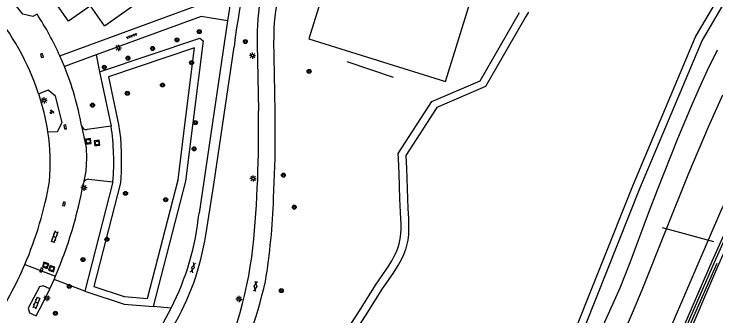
# Model space of a CAD drawing. Extents: x 131000 to 133013, y 393000 to 396501.
# Drawn here: x 131721.5 to 131861, y 395231.1 to 395291.1 of the extents above; entities that cross this region are included whole.
import ezdxf

# ---------------------------------------------------------------- set-up
doc = ezdxf.new("R2010")
doc.units = 0
for name, color, linetype in [('gg-afsc-hekwerk', 7, 'Continuous'), ('gg-afsc-muur', 7, 'Continuous'), ('gg-bbg-hoofdgebouw', 7, 'Continuous'), ('gg-knt-BGT kruinlijn', 7, 'Continuous'), ('gg-knt-verharding', 7, 'Continuous'), ('gg-knt-verharding nz', 7, 'Continuous'), ('gg-kntw-bovenkant insteek waterloop', 7, 'Continuous'), ('gg-kwrk-duiker nz buis', 7, 'Continuous'), ('gt-grn-groengrens', 7, 'Continuous'), ('gt-grn-vlakafsluiter', 7, 'Continuous'), ('gt-grn-weggrens', 7, 'Continuous'), ('gt-symb-boom', 7, 'Continuous'), ('gt-symb-gesloten verharding', 7, 'Continuous'), ('gt-symb-groenvak', 7, 'Continuous'), ('gt-symb-klinker verharding', 7, 'Continuous'), ('gt-symb-kolk', 7, 'Continuous'), ('gt-symb-lichtmast', 7, 'Continuous'), ('gt-symb-rioolschacht', 7, 'Continuous'), ('gt-symb-tegel verharding', 7, 'Continuous')]:
    doc.layers.add(name, color=color, linetype=linetype)

# ---------------------------------------------------------------- blocks, each defined once
blk = doc.blocks.new('gt0-BOOM')
at = {"layer": 'gt-symb-boom'}
for radius in [0.4, 0.2]:
    blk.add_circle((0, 0), radius, dxfattribs=at)
blk = doc.blocks.new('gt0-LMAST')
at = {"layer": 'gt-symb-lichtmast'}
for p, q in [((-0.18, 0.17), (-0.45, 0.44)), ((-0.01, 0.25), (-0.01, 0.62)), ((0.17, 0.17), (0.44, 0.44)), ((-0.26, 0), (-0.63, 0)), ((-0.18, -0.18), (-0.45, -0.45)), ((-0.01, -0.25), (-0.01, -0.63)), ((0.44, -0.45), (0.17, -0.18)), ((0.24, 0), (0.62, 0))]:
    blk.add_line(p, q, dxfattribs=at)
blk.add_circle((-0.01, 0), 0.25, dxfattribs=at)
blk = doc.blocks.new('gt0-TEG1')
at = {"layer": 'gt-symb-tegel verharding'}
for p, q in [((-1.12, 0), (1.12, 0)), ((-0.9, -0.25), (-0.9, 0.25)), ((-0.45, -0.25), (-0.45, 0.25)), ((0, -0.25), (0, 0.25)), ((0.45, -0.25), (0.45, 0.25)), ((0.9, -0.25), (0.9, 0.25))]:
    blk.add_line(p, q, dxfattribs=at)
blk = doc.blocks.new('gt0-KOLK')
at = {"layer": 'gt-symb-kolk'}
blk.add_lwpolyline([(0, 0), (0.37, 0), (0.37, 0.4), (-0.38, 0.4), (-0.38, 0), (0, 0)], dxfattribs=at)
blk = doc.blocks.new('gt0-GRVAK')
at = {"layer": 'gt-symb-groenvak'}
for p, q in [((-0.11, 0.19), (-0.23, 0.24)), ((-0.18, 0.15), (0.09, 0.15)), ((-0.09, 0.21), (-0.16, 0.32)), ((-0.05, 0.21), (-0.05, 0.39)), ((0, 0.21), (0.06, 0.32)), ((0.02, 0.19), (0.13, 0.24)), ((0.26, -0.05), (0.2, 0.06)), ((0.31, -0.05), (0.31, 0.13)), ((0.35, -0.05), (0.41, 0.06)), ((-0.24, -0.23), (-0.36, -0.18)), ((-0.32, -0.26), (-0.05, -0.26)), ((-0.23, -0.21), (-0.29, -0.09)), ((-0.18, -0.2), (-0.18, -0.02)), ((-0.14, -0.21), (-0.07, -0.09)), ((-0.12, -0.23), (0, -0.18)), ((0.24, -0.07), (0.12, -0.02)), ((0.17, -0.11), (0.44, -0.11)), ((0.37, -0.07), (0.49, -0.02))]:
    blk.add_line(p, q, dxfattribs=at)
blk = doc.blocks.new('gt0-GESVH1')
at = {"layer": 'gt-symb-gesloten verharding'}
for p, q in [((-0.99, -0.26), (0.01, 0.24)), ((0.01, -0.26), (-0.99, 0.24)), ((0.01, 0.24), (1.01, -0.26)), ((1.01, 0.24), (0.01, -0.26))]:
    blk.add_line(p, q, dxfattribs=at)
blk = doc.blocks.new('gt0-KL1')
at = {"layer": 'gt-symb-klinker verharding'}
for p, q in [((-1.15, 0.3), (1.15, 0.3)), ((-1, -0.3), (-1, 0.3)), ((-0.5, 0.3), (-0.5, 0.45)), ((0, -0.3), (0, 0.3)), ((0.5, 0.3), (0.5, 0.45)), ((1, -0.3), (1, 0.3)), ((-1.15, -0.3), (1.15, -0.3)), ((-0.5, -0.45), (-0.5, -0.3)), ((0.5, -0.45), (0.5, -0.3))]:
    blk.add_line(p, q, dxfattribs=at)
blk = doc.blocks.new('gt0-RS')
at = {"layer": 'gt-symb-rioolschacht'}
blk.add_lwpolyline([(-0.5, -0.5), (0.5, -0.5), (0.5, 0.5), (-0.5, 0.5)], close=True, dxfattribs=at)
blk.add_circle((0, 0), 0.375, dxfattribs=at)

msp = doc.modelspace()

# ---------------------------------------------------------------- linework, layer by layer
at = {"layer": 'gg-afsc-hekwerk'}
msp.add_line((131796.91, 395278.46), (131787.7, 395281.6), dxfattribs=at)
at = {"layer": 'gg-afsc-muur'}
for points in [[(131868.04, 395258.27), (131860.7, 395241.82), (131853.5, 395225.32), (131845.19, 395209.32), (131834.86, 395194.62), (131822.93, 395181.13), (131814.34, 395172.82), (131805.39, 395164.76), (131801.07, 395160.59), (131788.37, 395147.8), (131775.63, 395135.16)], [(131681.5, 395045.93), (131696.79, 395061.21), (131709.57, 395073.91), (131722.54, 395086.41), (131735.66, 395098.79), (131748.92, 395110.97), (131762.48, 395122.88), (131775.98, 395134.79), (131788.78, 395147.43), (131801.48, 395160.23), (131805.78, 395164.36), (131814.66, 395172.39), (131823.32, 395180.7), (131835.25, 395194.27), (131845.63, 395209.05), (131853.97, 395225.03), (131861.21, 395241.57)]]:
    msp.add_lwpolyline(points, dxfattribs=at)
at = {"layer": 'gg-bbg-hoofdgebouw'}
for points in [[(131739.46, 395288.74), (131745.74, 395293.15), (131740.46, 395300.74)], [(131739.46, 395288.74), (131736.64, 395292.71), (131732.29, 395289.69), (131727.59, 395296.4)]]:
    msp.add_lwpolyline(points, dxfattribs=at)
at = {"layer": 'gg-knt-BGT kruinlijn'}
msp.add_lwpolyline([(131933.73, 395349.33), (131907.81, 395326.6), (131882.41, 395294.58), (131861.92, 395251.88), (131845.16, 395212.89), (131830.61, 395194.34), (131791.8, 395154.82), (131777.97, 395142.27), (131740.4, 395109.12), (131714.55, 395085.66), (131679.34, 395051.22), (131648.43, 395019.26), (131630.96, 395000)], dxfattribs=at)
at = {"layer": 'gg-knt-verharding'}
for p, q in [((131765.08, 395297), (131763.92, 395289.76)), ((131773.29, 395275.53), (131773.08, 395285.86)), ((131769.79, 395285.18), (131770.06, 395271.85)), ((131731.49, 395280.65), (131730.58, 395282.8)), ((131737.78, 395282.95), (131731.49, 395280.65)), ((131734.89, 395268.91), (131734.9, 395268.87)), ((131740.77, 395268.83), (131736, 395268.12)), ((131773.07, 395254.47), (131773.37, 395262.45)), ((131736.32, 395258.26), (131741.13, 395257.75)), ((131735.27, 395257.56), (131735.26, 395257.51)), ((131728.59, 395236.45), (131729.44, 395238.35)), ((131729.44, 395238.35), (131729.71, 395238.99))]:
    msp.add_line(p, q, dxfattribs=at)
for points in [[(131805.59, 395163.46), (131814.99, 395172.05), (131823.7, 395180.37), (131835.66, 395193.97), (131846.07, 395208.81), (131854.45, 395224.85), (131861.6, 395241.37), (131868.84, 395257.52), (131869.12, 395258.19), (131876.55, 395274.17), (131885.18, 395289.94), (131895.2, 395304.82), (131906.68, 395318.6), (131919.25, 395331.45), (131926.38, 395337.97), (131933.17, 395343.75), (131946.86, 395354.36), (131961.64, 395364.5), (131981.67, 395378.06), (131996.6, 395388.13), (132009.66, 395397.03), (132010.26, 395397.46), (132011.91, 395398.61), (132011.65, 395398.97)], [(131730.58, 395282.8), (131757.69, 395292.73), (131758.08, 395295.98)], [(131726.04, 395291.08), (131725.18, 395290.57), (131723.23, 395291.05), (131721.97, 395292.66)], [(131763.92, 395289.76), (131758.64, 395290.58), (131737.78, 395282.95)], [(131763.92, 395289.76), (131761.2, 395271.33), (131758.24, 395251.54)], [(131759.6, 395247.16), (131761.2, 395257.21), (131765.26, 395284.59)], [(131728.22, 395267.7), (131730.13, 395267.76), (131731.02, 395269.55), (131729.73, 395274.74), (131728.23, 395275.94), (131726.37, 395275.25)], [(131670.57, 395036.33), (131696.05, 395061.9), (131708.89, 395074.54), (131721.93, 395087.03), (131735.05, 395099.55), (131748.22, 395111.74), (131761.78, 395123.61), (131775.22, 395135.6), (131788.18, 395148.2), (131800.93, 395160.75), (131805.15, 395165.01), (131813.93, 395173.29), (131822.49, 395181.45), (131834.59, 395194.9), (131844.74, 395209.61), (131853.1, 395225.51), (131860.24, 395241.99), (131867.69, 395258.45)], [(131725.85, 395231.09), (131727.25, 395233.76), (131728.59, 395236.45)]]:
    msp.add_lwpolyline(points, dxfattribs=at)
for centre, radius, start, end in [((131848.9, 395276.24), 84.07, 153.9035, 174.2967), ((131675.01, 395257.82), 54.23, 18.7422, 59.851), ((131813.89, 395286.3), 44.12, 155.8282, 181.4462), ((131815.38, 395286.11), 42.3, 155.223, 180.3338), ((131674.65, 395257.55), 61.36, 24.2918, 33.1236), ((131675.9, 395258.19), 59.96, 10.3029, 22.0026), ((131501.22, 395267.39), 272.19, 358.9613, 1.7136), ((131534.09, 395267.67), 236, 354.4037, 1.0127), ((131686.5, 395261.46), 42.18, 355.0758, 8.5123), ((131735.86, 395269.09), 0.982, 192.9121, 278.469), ((131692.92, 395261.75), 48.37, 355.265, 8.4256), ((131736.22, 395257.27), 0.99, 83.9695, 163.2345), ((131655.01, 395270.68), 74.63, 336.8458, 350.0911), ((131649.54, 395273.07), 87.12, 336.9661, 349.7086), ((131639.23, 395259.16), 133.92, 350.8846, 357.9922), ((131705.35, 395256.79), 53.15, 332.9885, 354.3215), ((131708.06, 395255.26), 52.17, 329.5632, 351.0686), ((131681.06, 395255.31), 88.55, 333.656, 353.0927), ((131655.01, 395270.68), 74.63, 326.5946, 336.847), ((131642.87, 395269.18), 132.32, 336.4213, 346.3463), ((131285.26, 395477.23), 527.56, 328.7576, 332.3808)]:
    msp.add_arc(centre, radius, start, end, dxfattribs=at)
at = {"layer": 'gg-knt-verharding nz'}
for points in [[(131734.9, 395268.87), (131735.8, 395264.51), (131735.9, 395262.49), (131735.74, 395259.89), (131735.27, 395257.56)], [(131728.59, 395236.45), (131727.26, 395237.09), (131726.54, 395236.86), (131724.3, 395232.63), (131724.56, 395231.74), (131725.85, 395231.09)]]:
    msp.add_lwpolyline(points, dxfattribs=at)
at = {"layer": 'gg-kntw-bovenkant insteek waterloop'}
for points in [[(131861.24, 395283.89), (131859.26, 395279.86), (131857.59, 395276.23), (131855.99, 395272.57), (131853.37, 395266.31), (131849.29, 395256.1), (131847.51, 395251.43), (131843.89, 395241.68), (131841.86, 395236.6), (131839.87, 395232.02), (131837.17, 395226.22)], [(131842.79, 395228), (131844.43, 395231.69), (131846.34, 395236.3), (131851.15, 395248.41), (131855.62, 395259.44), (131859.55, 395268.64), (131862.4, 395275.03)]]:
    msp.add_lwpolyline(points, dxfattribs=at)
at = {"layer": 'gg-kwrk-duiker nz buis'}
msp.add_line((131850.3, 395248.65), (131860.49, 395245.86), dxfattribs=at)
at = {"layer": 'gt-grn-groengrens'}
for p, q in [((131737.78, 395282.95), (131738.48, 395279.62)), ((131738.48, 395279.62), (131740.77, 395268.83)), ((131741.13, 395257.75), (131735.51, 395236.03)), ((131735.51, 395236.03), (131729.44, 395238.35)), ((131752.7, 395232.66), (131749.15, 395233))]:
    msp.add_line(p, q, dxfattribs=at)
for points in [[(131807.21, 395277.69), (131819.66, 395317.64), (131792.55, 395326.1), (131780.1, 395286.15), (131807.21, 395277.69)], [(131645.48, 395062.83), (131679.21, 395098.92), (131704.71, 395121.25), (131733.74, 395145.63), (131775.94, 395173.89), (131790.56, 395183.88), (131807.55, 395197.18), (131821.86, 395210.39), (131831.51, 395224.41), (131844.45, 395256.93), (131856.93, 395286.55), (131872.39, 395312.64)], [(131873.52, 395312.02), (131858.27, 395285.88), (131845.83, 395256.37), (131832.84, 395223.69), (131823, 395209.4), (131808.52, 395196.04), (131791.45, 395182.67), (131776.78, 395172.65), (131734.64, 395144.43), (131705.68, 395120.11), (131680.25, 395097.84), (131646.67, 395061.87)], [(131786.27, 395226.25), (131790.14, 395232.1), (131793.35, 395237.21), (131795.5, 395240.36), (131796.06, 395241.21), (131796.58, 395242.07), (131797.06, 395242.95), (131797.49, 395243.84), (131797.83, 395244.76), (131798.04, 395245.45), (131798.24, 395246.41), (131798.35, 395247.39), (131798.4, 395248.39), (131798.4, 395249.4), (131798.37, 395250.42), (131798.18, 395254.38), (131798.03, 395259.36), (131797.9, 395262.35), (131797.84, 395263.35), (131804.52, 395273.69), (131814.12, 395277.84), (131821.92, 395291.38)], [(131823.76, 395291.44), (131823.2, 395290.59), (131815.17, 395276.66), (131805.53, 395272.49), (131799.37, 395262.95), (131799.49, 395260.42), (131799.68, 395254.43), (131799.76, 395252.43), (131799.87, 395250.48), (131799.9, 395249.42), (131799.9, 395248.35), (131799.85, 395247.27), (131799.72, 395246.17), (131799.5, 395245.09), (131799.26, 395244.28), (131798.87, 395243.26), (131798.4, 395242.27), (131797.88, 395241.32), (131797.32, 395240.41), (131796.74, 395239.52), (131794.61, 395236.39), (131791.4, 395231.29), (131787.53, 395225.43)], [(131738.48, 395279.62), (131758.39, 395286.31), (131759.06, 395285.73), (131756.98, 395269.44), (131755.57, 395257.89), (131749.15, 395233)], [(131742.62, 395257.52), (131737.3, 395236.96), (131743.34, 395234.94), (131748.01, 395234.59), (131754.09, 395258.17), (131755.49, 395269.62), (131757.37, 395284.39), (131740.23, 395278.63), (131742.25, 395269.12), (131742.62, 395266.46), (131742.78, 395263.62), (131742.79, 395261.3), (131742.75, 395259.68), (131742.62, 395257.52)], [(131735.51, 395236.03), (131743.33, 395233.44), (131749.15, 395233)]]:
    msp.add_lwpolyline(points, dxfattribs=at)
at = {"layer": 'gt-grn-vlakafsluiter'}
msp.add_arc((131686.45, 395261.47), 42.23, 8.4874, 19.0487, dxfattribs=at)
at = {"layer": 'gt-grn-weggrens'}
msp.add_line((131723.63, 395241.33), (131729.71, 395238.99), dxfattribs=at)

# ---------------------------------------------------------------- block references
at = {"layer": 'gt-symb-boom'}
for p in [(131758.29, 395287.59), (131753.87, 395285.95), (131767.45, 395285.62), (131749, 395284.24), (131744.12, 395282.32), (131756.76, 395281.42), (131739.39, 395280.52), (131780.13, 395279.69), (131750.98, 395276.96), (131743.99, 395275.34), (131737.07, 395272.98), (131757.52, 395269.51), (131757.27, 395264.3), (131775.03, 395259.07), (131743.63, 395255.44), (131751.61, 395254.18), (131777.17, 395252.71), (131739.92, 395246.3), (131735.18, 395242.3), (131732.44, 395236.96), (131774.6, 395236.13), (131729.7, 395231.62)]:
    msp.add_blockref('gt0-BOOM', p, dxfattribs=at)
at = {"layer": 'gt-symb-gesloten verharding'}
for p, rotation in [((131757.01, 395240.7), 73.73979529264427), ((131769.45, 395236.96), 81.1405706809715)]:
    msp.add_blockref('gt0-GESVH1', p, dxfattribs=dict(at, rotation=rotation))
at = {"layer": 'gt-symb-groenvak'}
msp.add_blockref('gt0-GRVAK', (131728.96, 395271.66), dxfattribs=at)
at = {"layer": 'gt-symb-klinker verharding'}
for p, rotation in [((131729.51, 395246.81), -110.91820498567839), ((131725.95, 395233.72), 67.92205836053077)]:
    msp.add_blockref('gt0-KL1', p, dxfattribs=dict(at, rotation=rotation))
at = {"layer": 'gt-symb-kolk'}
for p, rotation in [((131726.82, 395282.77), -72.12657893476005), ((131731.43, 395268.63), -83.51433964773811), ((131731.23, 395253.41), -106.26020470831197), ((131726.71, 395240.28), -113.25875933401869)]:
    msp.add_blockref('gt0-KOLK', p, dxfattribs=dict(at, rotation=rotation))
at = {"layer": 'gt-symb-lichtmast'}
for p in [(131742.22, 395284.36), (131768.88, 395282.83), (131727.46, 395273.94), (131769, 395258.41), (131735.38, 395256.6), (131728, 395234.68), (131766.21, 395234.46)]:
    msp.add_blockref('gt0-LMAST', p, dxfattribs=at)
at = {"layer": 'gt-symb-rioolschacht'}
for p, rotation in [((131736.23, 395265.8), -84.43197594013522), ((131737.98, 395265.45), -83.16632765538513), ((131727.74, 395241.16), -108.48932632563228), ((131728.97, 395240.49), -108.36246843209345)]:
    msp.add_blockref('gt0-RS', p, dxfattribs=dict(at, rotation=rotation))
at = {"layer": 'gt-symb-tegel verharding', "rotation": -159.02828943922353}
msp.add_blockref('gt0-TEG1', (131744.81, 395286.73), dxfattribs=at)

doc.saveas('drawing.dxf')
